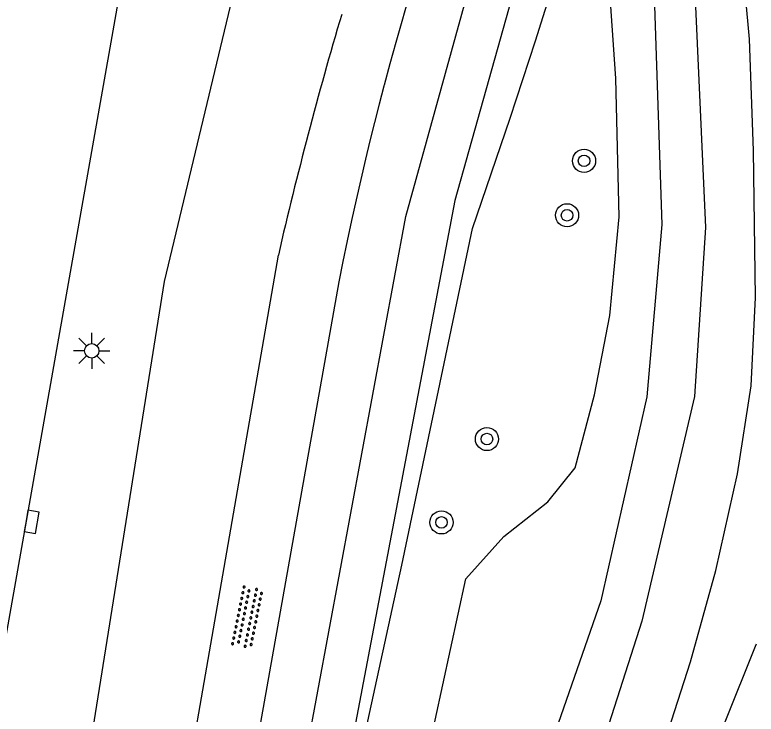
# Model space of a CAD drawing. Extents: x 131000 to 133013, y 393000 to 396501.
# Drawn here: x 131758.58 to 131784.22, y 393516.28 to 393540.46 of the extents above; entities that cross this region are included whole.
import ezdxf

# ---------------------------------------------------------------- set-up
doc = ezdxf.new("R2010")
doc.units = 0
for name, color, linetype in [('gg-knt-onverhard', 7, 'Continuous'), ('gg-knt-verharding', 7, 'Continuous'), ('gt-grn-groengrens', 7, 'Continuous'), ('gt-symb-boom', 7, 'Continuous'), ('gt-symb-kolk', 7, 'Continuous'), ('gt-symb-lichtmast', 7, 'Continuous'), ('gt-symb-overige verharding', 7, 'Continuous'), ('gx-grn-maaiveld', 7, 'Continuous')]:
    doc.layers.add(name, color=color, linetype=linetype)

# ---------------------------------------------------------------- blocks, each defined once
blk = doc.blocks.new('gt0-OVH')
at = {"layer": 'gt-symb-overige verharding'}
for points in [[(-0.972, 0.298), (-0.967, 0.308), (-0.965, 0.319), (-0.966, 0.33), (-0.971, 0.34), (-0.978, 0.348), (-0.988, 0.353), (-0.999, 0.355), (-1.01, 0.354), (-1.02, 0.349), (-1.028, 0.342), (-1.033, 0.332), (-1.035, 0.321), (-1.034, 0.31), (-1.029, 0.3), (-1.022, 0.292), (-1.012, 0.287), (-1.001, 0.285), (-0.99, 0.286), (-0.98, 0.291)], [(-0.772, 0.298), (-0.767, 0.308), (-0.765, 0.319), (-0.766, 0.33), (-0.771, 0.34), (-0.778, 0.348), (-0.788, 0.353), (-0.799, 0.355), (-0.81, 0.354), (-0.82, 0.349), (-0.828, 0.342), (-0.833, 0.332), (-0.835, 0.321), (-0.834, 0.31), (-0.829, 0.3), (-0.822, 0.292), (-0.812, 0.287), (-0.801, 0.285), (-0.79, 0.286), (-0.78, 0.291)], [(-0.572, 0.298), (-0.567, 0.308), (-0.565, 0.319), (-0.566, 0.33), (-0.571, 0.34), (-0.578, 0.348), (-0.588, 0.353), (-0.599, 0.355), (-0.61, 0.354), (-0.62, 0.349), (-0.628, 0.342), (-0.633, 0.332), (-0.635, 0.321), (-0.634, 0.31), (-0.629, 0.3), (-0.622, 0.292), (-0.612, 0.287), (-0.601, 0.285), (-0.59, 0.286), (-0.58, 0.291)], [(-0.372, 0.298), (-0.367, 0.308), (-0.365, 0.319), (-0.366, 0.33), (-0.371, 0.34), (-0.378, 0.348), (-0.388, 0.353), (-0.399, 0.355), (-0.41, 0.354), (-0.42, 0.349), (-0.428, 0.342), (-0.433, 0.332), (-0.435, 0.321), (-0.434, 0.31), (-0.429, 0.3), (-0.422, 0.292), (-0.412, 0.287), (-0.401, 0.285), (-0.39, 0.286), (-0.38, 0.291)], [(-0.172, 0.298), (-0.167, 0.308), (-0.165, 0.319), (-0.166, 0.33), (-0.171, 0.34), (-0.178, 0.348), (-0.188, 0.353), (-0.199, 0.355), (-0.21, 0.354), (-0.22, 0.349), (-0.228, 0.342), (-0.233, 0.332), (-0.235, 0.321), (-0.234, 0.31), (-0.229, 0.3), (-0.222, 0.292), (-0.212, 0.287), (-0.201, 0.285), (-0.19, 0.286), (-0.18, 0.291)], [(0.028, 0.298), (0.033, 0.308), (0.035, 0.319), (0.034, 0.33), (0.029, 0.34), (0.022, 0.348), (0.012, 0.353), (0.001, 0.355), (-0.01, 0.354), (-0.02, 0.349), (-0.028, 0.342), (-0.033, 0.332), (-0.035, 0.321), (-0.034, 0.31), (-0.029, 0.3), (-0.022, 0.292), (-0.012, 0.287), (-0.001, 0.285), (0.01, 0.286), (0.02, 0.291)], [(0.228, 0.298), (0.233, 0.308), (0.235, 0.319), (0.234, 0.33), (0.229, 0.34), (0.222, 0.348), (0.212, 0.353), (0.201, 0.355), (0.19, 0.354), (0.18, 0.349), (0.172, 0.342), (0.167, 0.332), (0.165, 0.321), (0.166, 0.31), (0.171, 0.3), (0.178, 0.292), (0.188, 0.287), (0.199, 0.285), (0.21, 0.286), (0.22, 0.291)], [(0.428, 0.298), (0.433, 0.308), (0.435, 0.319), (0.434, 0.33), (0.429, 0.34), (0.422, 0.348), (0.412, 0.353), (0.401, 0.355), (0.39, 0.354), (0.38, 0.349), (0.372, 0.342), (0.367, 0.332), (0.365, 0.321), (0.366, 0.31), (0.371, 0.3), (0.378, 0.292), (0.388, 0.287), (0.399, 0.285), (0.41, 0.286), (0.42, 0.291)], [(0.628, 0.298), (0.633, 0.308), (0.635, 0.319), (0.634, 0.33), (0.629, 0.34), (0.622, 0.348), (0.612, 0.353), (0.601, 0.355), (0.59, 0.354), (0.58, 0.349), (0.572, 0.342), (0.567, 0.332), (0.565, 0.321), (0.566, 0.31), (0.571, 0.3), (0.578, 0.292), (0.588, 0.287), (0.599, 0.285), (0.61, 0.286), (0.62, 0.291)], [(0.828, 0.298), (0.833, 0.308), (0.835, 0.319), (0.834, 0.33), (0.829, 0.34), (0.822, 0.348), (0.812, 0.353), (0.801, 0.355), (0.79, 0.354), (0.78, 0.349), (0.772, 0.342), (0.767, 0.332), (0.765, 0.321), (0.766, 0.31), (0.771, 0.3), (0.778, 0.292), (0.788, 0.287), (0.799, 0.285), (0.81, 0.286), (0.82, 0.291)], [(1.028, 0.298), (1.033, 0.308), (1.035, 0.319), (1.034, 0.33), (1.029, 0.34), (1.022, 0.348), (1.012, 0.353), (1.001, 0.355), (0.99, 0.354), (0.98, 0.349), (0.972, 0.342), (0.967, 0.332), (0.965, 0.321), (0.966, 0.31), (0.971, 0.3), (0.978, 0.292), (0.988, 0.287), (0.999, 0.285), (1.01, 0.286), (1.02, 0.291)], [(-0.872, 0.106), (-0.867, 0.116), (-0.865, 0.126), (-0.866, 0.137), (-0.871, 0.147), (-0.878, 0.156), (-0.888, 0.161), (-0.899, 0.163), (-0.91, 0.162), (-0.92, 0.157), (-0.928, 0.15), (-0.933, 0.14), (-0.935, 0.129), (-0.934, 0.118), (-0.929, 0.108), (-0.922, 0.1), (-0.912, 0.095), (-0.901, 0.092), (-0.89, 0.094), (-0.88, 0.098)], [(-0.672, 0.106), (-0.667, 0.116), (-0.665, 0.126), (-0.666, 0.137), (-0.671, 0.147), (-0.678, 0.156), (-0.688, 0.161), (-0.699, 0.163), (-0.71, 0.162), (-0.72, 0.157), (-0.728, 0.15), (-0.733, 0.14), (-0.735, 0.129), (-0.734, 0.118), (-0.729, 0.108), (-0.722, 0.1), (-0.712, 0.095), (-0.701, 0.092), (-0.69, 0.094), (-0.68, 0.098)], [(-0.472, 0.106), (-0.467, 0.116), (-0.465, 0.126), (-0.466, 0.137), (-0.471, 0.147), (-0.478, 0.156), (-0.488, 0.161), (-0.499, 0.163), (-0.51, 0.162), (-0.52, 0.157), (-0.528, 0.15), (-0.533, 0.14), (-0.535, 0.129), (-0.534, 0.118), (-0.529, 0.108), (-0.522, 0.1), (-0.512, 0.095), (-0.501, 0.092), (-0.49, 0.094), (-0.48, 0.098)], [(-0.272, 0.106), (-0.267, 0.116), (-0.265, 0.126), (-0.266, 0.137), (-0.271, 0.147), (-0.278, 0.156), (-0.288, 0.161), (-0.299, 0.163), (-0.31, 0.162), (-0.32, 0.157), (-0.328, 0.15), (-0.333, 0.14), (-0.335, 0.129), (-0.334, 0.118), (-0.329, 0.108), (-0.322, 0.1), (-0.312, 0.095), (-0.301, 0.092), (-0.29, 0.094), (-0.28, 0.098)], [(-0.072, 0.106), (-0.067, 0.116), (-0.065, 0.126), (-0.066, 0.137), (-0.071, 0.147), (-0.078, 0.156), (-0.088, 0.161), (-0.099, 0.163), (-0.11, 0.162), (-0.12, 0.157), (-0.128, 0.15), (-0.133, 0.14), (-0.135, 0.129), (-0.134, 0.118), (-0.129, 0.108), (-0.122, 0.1), (-0.112, 0.095), (-0.101, 0.092), (-0.09, 0.094), (-0.08, 0.098)], [(0.128, 0.106), (0.133, 0.116), (0.135, 0.126), (0.134, 0.137), (0.129, 0.147), (0.122, 0.156), (0.112, 0.161), (0.101, 0.163), (0.09, 0.162), (0.08, 0.157), (0.072, 0.15), (0.067, 0.14), (0.065, 0.129), (0.066, 0.118), (0.071, 0.108), (0.078, 0.1), (0.088, 0.095), (0.099, 0.092), (0.11, 0.094), (0.12, 0.098)], [(0.328, 0.106), (0.333, 0.116), (0.335, 0.126), (0.334, 0.137), (0.329, 0.147), (0.322, 0.156), (0.312, 0.161), (0.301, 0.163), (0.29, 0.162), (0.28, 0.157), (0.272, 0.15), (0.267, 0.14), (0.265, 0.129), (0.266, 0.118), (0.271, 0.108), (0.278, 0.1), (0.288, 0.095), (0.299, 0.092), (0.31, 0.094), (0.32, 0.098)], [(0.528, 0.106), (0.533, 0.116), (0.535, 0.126), (0.534, 0.137), (0.529, 0.147), (0.522, 0.156), (0.512, 0.161), (0.501, 0.163), (0.49, 0.162), (0.48, 0.157), (0.472, 0.15), (0.467, 0.14), (0.465, 0.129), (0.466, 0.118), (0.471, 0.108), (0.478, 0.1), (0.488, 0.095), (0.499, 0.092), (0.51, 0.094), (0.52, 0.098)], [(0.728, 0.106), (0.733, 0.116), (0.735, 0.126), (0.734, 0.137), (0.729, 0.147), (0.722, 0.156), (0.712, 0.161), (0.701, 0.163), (0.69, 0.162), (0.68, 0.157), (0.672, 0.15), (0.667, 0.14), (0.665, 0.129), (0.666, 0.118), (0.671, 0.108), (0.678, 0.1), (0.688, 0.095), (0.699, 0.092), (0.71, 0.094), (0.72, 0.098)], [(0.928, 0.106), (0.933, 0.116), (0.935, 0.126), (0.934, 0.137), (0.929, 0.147), (0.922, 0.156), (0.912, 0.161), (0.901, 0.163), (0.89, 0.162), (0.88, 0.157), (0.872, 0.15), (0.867, 0.14), (0.865, 0.129), (0.866, 0.118), (0.871, 0.108), (0.878, 0.1), (0.888, 0.095), (0.899, 0.092), (0.91, 0.094), (0.92, 0.098)], [(-0.972, -0.142), (-0.967, -0.132), (-0.965, -0.121), (-0.966, -0.11), (-0.971, -0.1), (-0.978, -0.092), (-0.988, -0.087), (-0.999, -0.085), (-1.01, -0.086), (-1.02, -0.091), (-1.028, -0.098), (-1.033, -0.108), (-1.035, -0.119), (-1.034, -0.13), (-1.029, -0.14), (-1.022, -0.148), (-1.012, -0.153), (-1.001, -0.155), (-0.99, -0.154), (-0.98, -0.149)], [(-0.772, -0.142), (-0.767, -0.132), (-0.765, -0.121), (-0.766, -0.11), (-0.771, -0.1), (-0.778, -0.092), (-0.788, -0.087), (-0.799, -0.085), (-0.81, -0.086), (-0.82, -0.091), (-0.828, -0.098), (-0.833, -0.108), (-0.835, -0.119), (-0.834, -0.13), (-0.829, -0.14), (-0.822, -0.148), (-0.812, -0.153), (-0.801, -0.155), (-0.79, -0.154), (-0.78, -0.149)], [(-0.572, -0.142), (-0.567, -0.132), (-0.565, -0.121), (-0.566, -0.11), (-0.571, -0.1), (-0.578, -0.092), (-0.588, -0.087), (-0.599, -0.085), (-0.61, -0.086), (-0.62, -0.091), (-0.628, -0.098), (-0.633, -0.108), (-0.635, -0.119), (-0.634, -0.13), (-0.629, -0.14), (-0.622, -0.148), (-0.612, -0.153), (-0.601, -0.155), (-0.59, -0.154), (-0.58, -0.149)], [(-0.372, -0.142), (-0.367, -0.132), (-0.365, -0.121), (-0.366, -0.11), (-0.371, -0.1), (-0.378, -0.092), (-0.388, -0.087), (-0.399, -0.085), (-0.41, -0.086), (-0.42, -0.091), (-0.428, -0.098), (-0.433, -0.108), (-0.435, -0.119), (-0.434, -0.13), (-0.429, -0.14), (-0.422, -0.148), (-0.412, -0.153), (-0.401, -0.155), (-0.39, -0.154), (-0.38, -0.149)], [(-0.172, -0.142), (-0.167, -0.132), (-0.165, -0.121), (-0.166, -0.11), (-0.171, -0.1), (-0.178, -0.092), (-0.188, -0.087), (-0.199, -0.085), (-0.21, -0.086), (-0.22, -0.091), (-0.228, -0.098), (-0.233, -0.108), (-0.235, -0.119), (-0.234, -0.13), (-0.229, -0.14), (-0.222, -0.148), (-0.212, -0.153), (-0.201, -0.155), (-0.19, -0.154), (-0.18, -0.149)], [(0.028, -0.142), (0.033, -0.132), (0.035, -0.121), (0.034, -0.11), (0.029, -0.1), (0.022, -0.092), (0.012, -0.087), (0.001, -0.085), (-0.01, -0.086), (-0.02, -0.091), (-0.028, -0.098), (-0.033, -0.108), (-0.035, -0.119), (-0.034, -0.13), (-0.029, -0.14), (-0.022, -0.148), (-0.012, -0.153), (-0.001, -0.155), (0.01, -0.154), (0.02, -0.149)], [(0.228, -0.142), (0.233, -0.132), (0.235, -0.121), (0.234, -0.11), (0.229, -0.1), (0.222, -0.092), (0.212, -0.087), (0.201, -0.085), (0.19, -0.086), (0.18, -0.091), (0.172, -0.098), (0.167, -0.108), (0.165, -0.119), (0.166, -0.13), (0.171, -0.14), (0.178, -0.148), (0.188, -0.153), (0.199, -0.155), (0.21, -0.154), (0.22, -0.149)], [(0.428, -0.142), (0.433, -0.132), (0.435, -0.121), (0.434, -0.11), (0.429, -0.1), (0.422, -0.092), (0.412, -0.087), (0.401, -0.085), (0.39, -0.086), (0.38, -0.091), (0.372, -0.098), (0.367, -0.108), (0.365, -0.119), (0.366, -0.13), (0.371, -0.14), (0.378, -0.148), (0.388, -0.153), (0.399, -0.155), (0.41, -0.154), (0.42, -0.149)], [(0.628, -0.142), (0.633, -0.132), (0.635, -0.121), (0.634, -0.11), (0.629, -0.1), (0.622, -0.092), (0.612, -0.087), (0.601, -0.085), (0.59, -0.086), (0.58, -0.091), (0.572, -0.098), (0.567, -0.108), (0.565, -0.119), (0.566, -0.13), (0.571, -0.14), (0.578, -0.148), (0.588, -0.153), (0.599, -0.155), (0.61, -0.154), (0.62, -0.149)], [(0.828, -0.142), (0.833, -0.132), (0.835, -0.121), (0.834, -0.11), (0.829, -0.1), (0.822, -0.092), (0.812, -0.087), (0.801, -0.085), (0.79, -0.086), (0.78, -0.091), (0.772, -0.098), (0.767, -0.108), (0.765, -0.119), (0.766, -0.13), (0.771, -0.14), (0.778, -0.148), (0.788, -0.153), (0.799, -0.155), (0.81, -0.154), (0.82, -0.149)], [(1.028, -0.142), (1.033, -0.132), (1.035, -0.121), (1.034, -0.11), (1.029, -0.1), (1.022, -0.092), (1.012, -0.087), (1.001, -0.085), (0.99, -0.086), (0.98, -0.091), (0.972, -0.098), (0.967, -0.108), (0.965, -0.119), (0.966, -0.13), (0.971, -0.14), (0.978, -0.148), (0.988, -0.153), (0.999, -0.155), (1.01, -0.154), (1.02, -0.149)], [(-0.872, -0.334), (-0.867, -0.324), (-0.865, -0.314), (-0.866, -0.303), (-0.871, -0.293), (-0.878, -0.284), (-0.888, -0.279), (-0.899, -0.277), (-0.91, -0.278), (-0.92, -0.283), (-0.928, -0.29), (-0.933, -0.3), (-0.935, -0.311), (-0.934, -0.322), (-0.929, -0.332), (-0.922, -0.34), (-0.912, -0.345), (-0.901, -0.348), (-0.89, -0.346), (-0.88, -0.342)], [(-0.672, -0.334), (-0.667, -0.324), (-0.665, -0.314), (-0.666, -0.303), (-0.671, -0.293), (-0.678, -0.284), (-0.688, -0.279), (-0.699, -0.277), (-0.71, -0.278), (-0.72, -0.283), (-0.728, -0.29), (-0.733, -0.3), (-0.735, -0.311), (-0.734, -0.322), (-0.729, -0.332), (-0.722, -0.34), (-0.712, -0.345), (-0.701, -0.348), (-0.69, -0.346), (-0.68, -0.342)], [(-0.472, -0.334), (-0.467, -0.324), (-0.465, -0.314), (-0.466, -0.303), (-0.471, -0.293), (-0.478, -0.284), (-0.488, -0.279), (-0.499, -0.277), (-0.51, -0.278), (-0.52, -0.283), (-0.528, -0.29), (-0.533, -0.3), (-0.535, -0.311), (-0.534, -0.322), (-0.529, -0.332), (-0.522, -0.34), (-0.512, -0.345), (-0.501, -0.348), (-0.49, -0.346), (-0.48, -0.342)], [(-0.272, -0.334), (-0.267, -0.324), (-0.265, -0.314), (-0.266, -0.303), (-0.271, -0.293), (-0.278, -0.284), (-0.288, -0.279), (-0.299, -0.277), (-0.31, -0.278), (-0.32, -0.283), (-0.328, -0.29), (-0.333, -0.3), (-0.335, -0.311), (-0.334, -0.322), (-0.329, -0.332), (-0.322, -0.34), (-0.312, -0.345), (-0.301, -0.348), (-0.29, -0.346), (-0.28, -0.342)], [(-0.072, -0.334), (-0.067, -0.324), (-0.065, -0.314), (-0.066, -0.303), (-0.071, -0.293), (-0.078, -0.284), (-0.088, -0.279), (-0.099, -0.277), (-0.11, -0.278), (-0.12, -0.283), (-0.128, -0.29), (-0.133, -0.3), (-0.135, -0.311), (-0.134, -0.322), (-0.129, -0.332), (-0.122, -0.34), (-0.112, -0.345), (-0.101, -0.348), (-0.09, -0.346), (-0.08, -0.342)], [(0.128, -0.334), (0.133, -0.324), (0.135, -0.314), (0.134, -0.303), (0.129, -0.293), (0.122, -0.284), (0.112, -0.279), (0.101, -0.277), (0.09, -0.278), (0.08, -0.283), (0.072, -0.29), (0.067, -0.3), (0.065, -0.311), (0.066, -0.322), (0.071, -0.332), (0.078, -0.34), (0.088, -0.345), (0.099, -0.348), (0.11, -0.346), (0.12, -0.342)], [(0.328, -0.334), (0.333, -0.324), (0.335, -0.314), (0.334, -0.303), (0.329, -0.293), (0.322, -0.284), (0.312, -0.279), (0.301, -0.277), (0.29, -0.278), (0.28, -0.283), (0.272, -0.29), (0.267, -0.3), (0.265, -0.311), (0.266, -0.322), (0.271, -0.332), (0.278, -0.34), (0.288, -0.345), (0.299, -0.348), (0.31, -0.346), (0.32, -0.342)], [(0.528, -0.334), (0.533, -0.324), (0.535, -0.314), (0.534, -0.303), (0.529, -0.293), (0.522, -0.284), (0.512, -0.279), (0.501, -0.277), (0.49, -0.278), (0.48, -0.283), (0.472, -0.29), (0.467, -0.3), (0.465, -0.311), (0.466, -0.322), (0.471, -0.332), (0.478, -0.34), (0.488, -0.345), (0.499, -0.348), (0.51, -0.346), (0.52, -0.342)], [(0.728, -0.334), (0.733, -0.324), (0.735, -0.314), (0.734, -0.303), (0.729, -0.293), (0.722, -0.284), (0.712, -0.279), (0.701, -0.277), (0.69, -0.278), (0.68, -0.283), (0.672, -0.29), (0.667, -0.3), (0.665, -0.311), (0.666, -0.322), (0.671, -0.332), (0.678, -0.34), (0.688, -0.345), (0.699, -0.348), (0.71, -0.346), (0.72, -0.342)], [(0.928, -0.334), (0.933, -0.324), (0.935, -0.314), (0.934, -0.303), (0.929, -0.293), (0.922, -0.284), (0.912, -0.279), (0.901, -0.277), (0.89, -0.278), (0.88, -0.283), (0.872, -0.29), (0.867, -0.3), (0.865, -0.311), (0.866, -0.322), (0.871, -0.332), (0.878, -0.34), (0.888, -0.345), (0.899, -0.348), (0.91, -0.346), (0.92, -0.342)]]:
    blk.add_lwpolyline(points, close=True, dxfattribs=at)
blk = doc.blocks.new('gt0-BOOM')
at = {"layer": 'gt-symb-boom'}
for radius in [0.4, 0.2]:
    blk.add_circle((0, 0), radius, dxfattribs=at)
blk = doc.blocks.new('gt0-KOLK')
at = {"layer": 'gt-symb-kolk'}
blk.add_lwpolyline([(0, 0), (0.375, 0), (0.375, 0.4), (-0.375, 0.4), (-0.375, 0), (0, 0)], dxfattribs=at)
blk = doc.blocks.new('gt0-LMAST')
at = {"layer": 'gt-symb-lichtmast'}
for p, q in [((-0.005, 0.246), (-0.005, 0.621)), ((-0.182, 0.173), (-0.447, 0.438)), ((0.172, 0.173), (0.437, 0.438)), ((-0.255, -0.004), (-0.63, -0.004)), ((-0.182, -0.181), (-0.447, -0.446)), ((-0.005, -0.254), (-0.005, -0.629)), ((0.437, -0.446), (0.172, -0.181)), ((0.245, -0.004), (0.62, -0.004))]:
    blk.add_line(p, q, dxfattribs=at)
blk.add_circle((-0.005, -0.004), 0.25, dxfattribs=at)

msp = doc.modelspace()

# ---------------------------------------------------------------- linework, layer by layer
at = {"layer": 'gg-knt-onverhard'}
msp.add_lwpolyline([(131758.748, 393482.262), (131762.106, 393500.02), (131767.696, 393532.154)], dxfattribs=at)
msp.add_arc((131902.502, 393501.128), 138.331, 163.47401, 167.03887, dxfattribs=at)
at = {"layer": 'gg-knt-verharding'}
msp.add_lwpolyline([(131772.935, 393601.922), (131753.053, 393489.505), (131752.976, 393489.244)], dxfattribs=at)
at = {"layer": 'gt-grn-groengrens'}
msp.add_lwpolyline([(131775.047, 393573.926), (131771.993, 393574.307), (131769.702, 393560.103), (131766.495, 393542.691), (131763.745, 393531.236), (131756.414, 393485.416), (131754.164, 393480.914)], dxfattribs=at)
at = {"layer": 'gx-grn-maaiveld'}
for points in [[(131767.306, 393474.867), (131761.379, 393476.108), (131761.624, 393477.404), (131766.398, 393502.722), (131772.105, 393533.493), (131775.056, 393544.157), (131779.266, 393553.329)], [(131780.636, 393552.669), (131776.546, 393543.809), (131773.802, 393534.042), (131767.812, 393502.569), (131763.188, 393477.284), (131767.339, 393476.423)], [(131767.339, 393476.423), (131767.947, 393478.781), (131770.25, 393487.937), (131771.625, 393493.27), (131773.014, 393497.222), (131777.326, 393506.748), (131780.847, 393514.691), (131781.945, 393518.085), (131782.823, 393521.247), (131783.576, 393524.596), (131784.044, 393527.635), (131784.2, 393530.692), (131784.125, 393535.771), (131783.986, 393539.615), (131783.582, 393544.034), (131783.277, 393547.131), (131782.76, 393549.476), (131782.043, 393551.202), (131780.996, 393552.495), (131780.636, 393552.669)], [(131765.894, 393487.413), (131766.718, 393493.3), (131768.212, 393502.813), (131770.456, 393514.505), (131771.967, 393521.434), (131774.409, 393533.073), (131775.716, 393536.887), (131776.593, 393539.557), (131777.647, 393542.94)], [(131782.028, 393542.79), (131782.466, 393533.104), (131782.091, 393527.259)], [(131780.644, 393542.498), (131780.958, 393533.212), (131780.439, 393527.251), (131778.848, 393520.198), (131776.359, 393513.038), (131775.289, 393509.708), (131771.758, 393502.46), (131768.66, 393492.454), (131767.607, 393487.042), (131767.108, 393484.61), (131766.869, 393481.619), (131766.486, 393479.535), (131766.146, 393478.817), (131765.84, 393478.438), (131765.628, 393478.505), (131765.408, 393478.654), (131765.725, 393480.145), (131766.074, 393483.173), (131766.462, 393485.321), (131766.946, 393487.233), (131768.08, 393492.618)], [(131768.08, 393492.618), (131770.539, 393502.767), (131772.022, 393510.884), (131772.593, 393513.629), (131774.184, 393520.958), (131775.492, 393522.427), (131777.013, 393523.619), (131777.96, 393524.802), (131778.631, 393527.325), (131779.159, 393530.061), (131779.486, 393533.479), (131779.369, 393538.255), (131779.068, 393542.589)], [(131772.173, 393540.962), (131771.96, 393540.232), (131771.753, 393539.5), (131771.55, 393538.767), (131771.353, 393538.032), (131771.347, 393538.006), (131771.344, 393537.997), (131771.18, 393537.367), (131771.019, 393536.736), (131770.862, 393536.105), (131770.709, 393535.472), (131770.544, 393534.767), (131770.383, 393534.06), (131770.227, 393533.353), (131770.076, 393532.645), (131769.93, 393531.936), (131769.788, 393531.225), (131764.197, 393499.787), (131760.025, 393478.053)], [(131782.091, 393527.259), (131780.26, 393519.495), (131777.973, 393512.334), (131776.568, 393509.016), (131773.37, 393501.907), (131769.634, 393492.063), (131768.36, 393485.723)], [(131784.218, 393518.705), (131784.184, 393518.62), (131779.029, 393505.77), (131775.06, 393496.792), (131773.698, 393493.35), (131772.244, 393487.697), (131769.913, 393478.351), (131769.338, 393476.009)]]:
    msp.add_lwpolyline(points, dxfattribs=at)

# ---------------------------------------------------------------- block references
at = {"layer": 'gt-symb-boom'}
for p in [(131778.266, 393535.412), (131777.679, 393533.528), (131774.909, 393525.794), (131773.337, 393522.913)]:
    msp.add_blockref('gt0-BOOM', p, dxfattribs=at)
at = {"layer": 'gt-symb-kolk', "rotation": -100.07433272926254}
msp.add_blockref('gt0-KOLK', (131758.971, 393522.965), dxfattribs=at)
at = {"layer": 'gt-symb-lichtmast'}
msp.add_blockref('gt0-LMAST', (131761.246, 393528.847), dxfattribs=at)
at = {"layer": 'gt-symb-overige verharding', "rotation": 78.58901687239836}
msp.add_blockref('gt0-OVH', (131766.626, 393519.634), dxfattribs=at)

doc.saveas('drawing.dxf')
